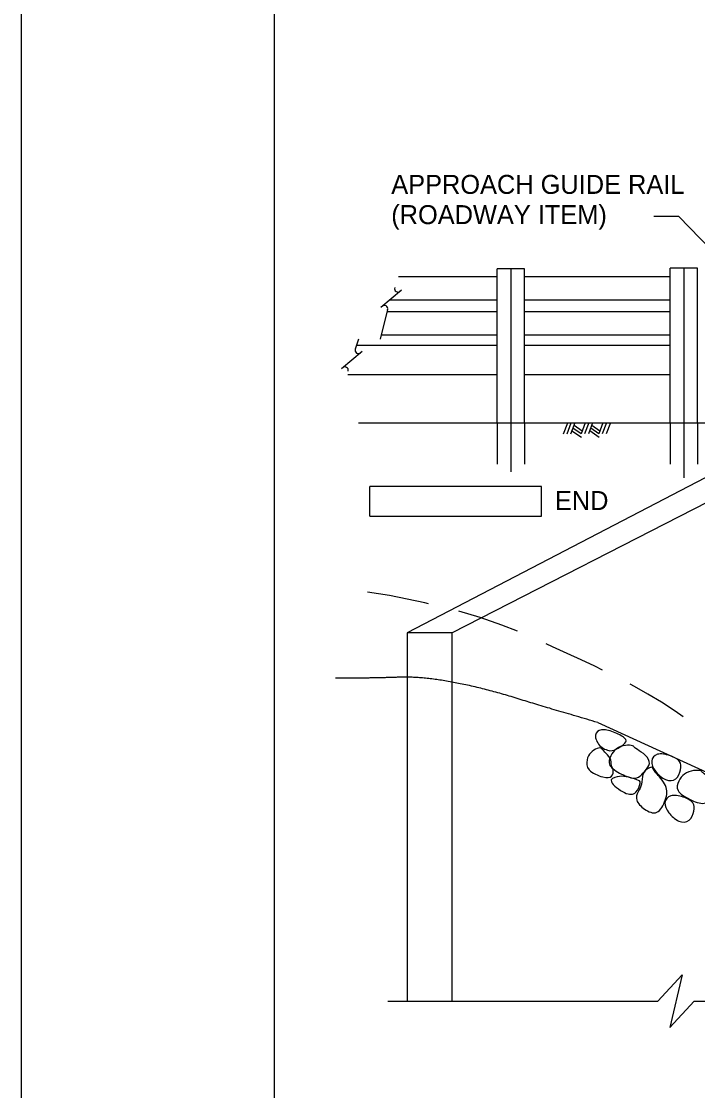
# Model space of a CAD drawing. Extents: x 638175 to 640495, y 294277 to 298435.
# Drawn here: x 638435.5 to 638542.4, y 297383.3 to 297552.3 of the extents above; entities that cross this region are included whole.
import ezdxf

# ---------------------------------------------------------------- set-up
doc = ezdxf.new("R2010")
doc.units = 0
for name, color, linetype in [('2', 7, 'Continuous'), ('3', 7, 'Continuous'), ('4', 7, 'Continuous'), ('8', 7, 'Continuous'), ('PLT-BNDY', 7, 'Continuous')]:
    doc.layers.add(name, color=color, linetype=linetype)

msp = doc.modelspace()

# ---------------------------------------------------------------- linework, layer by layer
at = {"layer": '2'}
for p, q in [((638475.46, 297262.46), (638475.46, 297826.46)), ((638495.11, 297512), (638510.68, 297512)), ((638515, 297512), (638538.07, 297512)), ((638493.75, 297508.31), (638510.68, 297508.31)), ((638515, 297508.31), (638538.07, 297508.31)), ((638493.31, 297506.46), (638510.68, 297506.46)), ((638515, 297506.46), (638538.07, 297506.46)), ((638492.39, 297502.76), (638510.68, 297502.76)), ((638515, 297502.76), (638538.07, 297502.76)), ((638488.45, 297501.1), (638510.68, 297501.1)), ((638515, 297501.1), (638538.07, 297501.1)), ((638487.06, 297496.48), (638510.68, 297496.48)), ((638515, 297496.48), (638538.07, 297496.48))]:
    msp.add_line(p, q, dxfattribs=at)
at = {"layer": '3'}
for p, q in [((638515, 297513.19), (638510.68, 297513.19)), ((638510.68, 297488.8), (638510.68, 297513.19)), ((638512.84, 297513.19), (638512.84, 297481.1)), ((638515, 297488.8), (638515, 297513.19)), ((638538.07, 297488.8), (638538.07, 297513.27)), ((638542.4, 297513.27), (638538.07, 297513.27)), ((638540.24, 297513.27), (638540.24, 297480.15)), ((638542.4, 297488.8), (638542.4, 297513.27)), ((638495.57, 297509.83), (638492.3, 297507.09)), ((638493.38, 297506.75), (638492.21, 297502.08)), ((638488.76, 297502.05), (638488.26, 297500.49)), ((638489.33, 297500.11), (638486.06, 297497.37)), ((638561.58, 297489.52), (638496.45, 297455.64)), ((638569.79, 297489.52), (638503.58, 297455.64)), ((638569.79, 297489.52), (638503.58, 297455.64)), ((638560.19, 297488.8), (638488.75, 297488.8)), ((638560.19, 297488.8), (638495, 297488.8)), ((638510.68, 297488.8), (638510.68, 297482.31)), ((638515, 297488.8), (638515, 297482.31)), ((638521.8, 297488.8), (638521.14, 297487.04)), ((638522.35, 297488.81), (638521.69, 297487.05)), ((638522.99, 297488.82), (638522.32, 297487.06)), ((638522.52, 297487.59), (638524.02, 297486.56)), ((638522.69, 297488.04), (638523.98, 297487.15)), ((638522.86, 297488.47), (638524.15, 297487.58)), ((638524.62, 297488.82), (638523.96, 297487.08)), ((638525.17, 297488.82), (638524.51, 297487.09)), ((638525.8, 297488.83), (638525.15, 297487.1)), ((638525.33, 297487.61), (638526.83, 297486.57)), ((638525.5, 297488.05), (638526.79, 297487.16)), ((638525.67, 297488.48), (638526.96, 297487.59)), ((638527.43, 297488.83), (638526.77, 297487.09)), ((638527.97, 297488.83), (638527.32, 297487.1)), ((638528.61, 297488.83), (638527.96, 297487.11)), ((638538.07, 297488.8), (638538.07, 297482.31)), ((638542.4, 297488.8), (638542.4, 297482.31)), ((638503.58, 297455.64), (638496.45, 297455.64)), ((638496.45, 297455.64), (638496.45, 297448.52)), ((638503.58, 297447.76), (638503.58, 297455.64)), ((638496.45, 297448.52), (638496.45, 297397.42)), ((638503.58, 297397.42), (638503.58, 297447.76)), ((638526.61, 297441.47), (638567.99, 297422.49)), ((638536.09, 297397.42), (638539.94, 297401.59)), ((638539.94, 297401.59), (638538.01, 297393.24)), ((638493.41, 297397.42), (638536.09, 297397.42)), ((638538.01, 297393.24), (638541.85, 297397.42)), ((638541.85, 297397.42), (638581.05, 297397.42))]:
    msp.add_line(p, q, dxfattribs=at)
for centre, start, end in [((638495, 297510.05), 162.1496, 312.1496), ((638492.86, 297506.87), 347.4782, 130.0168), ((638492.86, 297506.87), 130.0028, 130.0168), ((638488.76, 297500.33), 162.1496, 312.1496), ((638486.62, 297497.15), 347.4782, 130.0168), ((638486.62, 297497.14), 130.0028, 130.0168)]:
    msp.add_arc(centre, 0.533, start, end, dxfattribs=at)
for points, degree in [([(638526.61, 297441.47), (638518.08, 297443.96), (638508.15, 297447.02), (638498.62, 297448.76), (638491.28, 297448.47), (638485.12, 297448.47)], 2), ([(638530.9, 297438.2), (638530.66, 297437.94), (638529.79, 297437.39), (638528.68, 297436.75), (638526.7, 297437.69), (638525.94, 297439.62), (638527.03, 297440.52), (638529.05, 297440.08), (638531.23, 297438.94), (638531.14, 297438.46), (638530.9, 297438.2)], 3), ([(638528.77, 297434.7), (638528.84, 297434.4), (638529.14, 297434.04), (638528.99, 297432.81), (638527.65, 297432.64), (638524.75, 297433.89), (638524.85, 297435.65), (638525.36, 297436.75), (638526.62, 297437.46), (638527.27, 297437.49), (638527.57, 297436.87), (638528.75, 297435.84), (638528.71, 297435.01), (638528.77, 297434.7)], 3), ([(638532.31, 297437.65), (638532.36, 297437.56), (638532.69, 297437.28), (638534.28, 297436.36), (638535.08, 297434.93), (638534.07, 297433.88), (638532.87, 297432.25), (638530.29, 297433.25), (638528.07, 297434.66), (638528.62, 297436.26), (638529.41, 297437.38), (638531.01, 297437.99), (638532.36, 297437.78), (638532.25, 297437.73), (638532.31, 297437.65)], 3), ([(638539.54, 297435.31), (638539.81, 297434.94), (638539.78, 297434.1), (638539.15, 297432.27), (638537.31, 297432.14), (638535.56, 297433.76), (638534.86, 297435.39), (638535.83, 297436.73), (638538.1, 297436.32), (638539.26, 297435.68), (638539.54, 297435.31)], 3), ([(638535.21, 297434.34), (638535.35, 297434.25), (638535.46, 297433.79), (638537.73, 297431.48), (638537.48, 297429.27), (638536.08, 297426.68), (638533.88, 297427.69), (638532.47, 297429.2), (638532.94, 297430.57), (638533.69, 297431.59), (638533.54, 297433.43), (638534.63, 297434.33), (638535.07, 297434.43), (638535.21, 297434.34)], 3), ([(638543.08, 297433.66), (638543.14, 297433.58), (638543.47, 297433.29), (638545.06, 297432.38), (638545.85, 297430.94), (638544.85, 297429.89), (638543.64, 297428.27), (638541.07, 297429.27), (638538.85, 297430.68), (638539.39, 297432.28), (638540.18, 297433.4), (638541.79, 297434.01), (638543.13, 297433.8), (638543.03, 297433.75), (638543.08, 297433.66)], 3), ([(638532.76, 297432.42), (638533.18, 297432.28), (638533.49, 297432.17), (638532.78, 297430.12), (638531.06, 297429.94), (638527.94, 297432.41), (638529.78, 297432.93), (638530.97, 297433.04), (638532.34, 297432.56), (638532.76, 297432.42)], 3), ([(638541.64, 297428.76), (638541.92, 297428.39), (638541.88, 297427.55), (638541.25, 297425.72), (638539.41, 297425.59), (638537.66, 297427.21), (638536.96, 297428.84), (638537.93, 297430.18), (638540.2, 297429.77), (638541.36, 297429.13), (638541.64, 297428.76)], 3)]:
    msp.add_open_spline(points, degree=degree, dxfattribs=at)
at = {"layer": '4'}
for p, q in [((638539.41, 297521.47), (638535.47, 297521.47)), ((638548.55, 297512), (638539.42, 297521.47)), ((638517.73, 297478.78), (638490.58, 297478.78)), ((638490.58, 297474.07), (638490.58, 297478.78)), ((638517.73, 297474.07), (638517.73, 297478.78)), ((638490.58, 297474.07), (638517.73, 297474.07))]:
    msp.add_line(p, q, dxfattribs=at)
at = {"layer": '8'}
for p, q in [((638493.66, 297461.52), (638490.19, 297462.08)), ((638499.24, 297460.4), (638493.66, 297461.52)), ((638499.85, 297460.25), (638499.24, 297460.4)), ((638508.02, 297458.06), (638504.63, 297459.05)), ((638511.45, 297456.88), (638508.02, 297458.06)), ((638513.94, 297455.89), (638511.45, 297456.88)), ((638519.45, 297453.44), (638518.45, 297453.91)), ((638521.75, 297452.39), (638519.45, 297453.44)), ((638523.97, 297451.36), (638521.75, 297452.39)), ((638526.12, 297450.35), (638523.97, 297451.36)), ((638527.37, 297449.75), (638526.12, 297450.35)), ((638532.42, 297447.15), (638531.75, 297447.51)), ((638534.53, 297445.96), (638532.42, 297447.15)), ((638536.66, 297444.66), (638534.53, 297445.96)), ((638538.85, 297443.24), (638536.66, 297444.66)), ((638540.13, 297442.36), (638538.85, 297443.24))]:
    msp.add_line(p, q, dxfattribs=at)
at = {"layer": 'PLT-BNDY'}
msp.add_lwpolyline([(638435.46, 297841.46), (639276.46, 297841.46), (639276.46, 297247.46), (638435.46, 297247.46)], close=True, dxfattribs=at)

# ---------------------------------------------------------------- texts
at = {"layer": '4'}
for s, p in [('APPROACH GUIDE RAIL', (638493.95, 297525.04)), ('(ROADWAY ITEM)', (638493.95, 297520.26)), ('END', (638519.83, 297475.06))]:
    msp.add_text(s, height=3, dxfattribs=at).set_placement(p)

doc.saveas('drawing.dxf')
